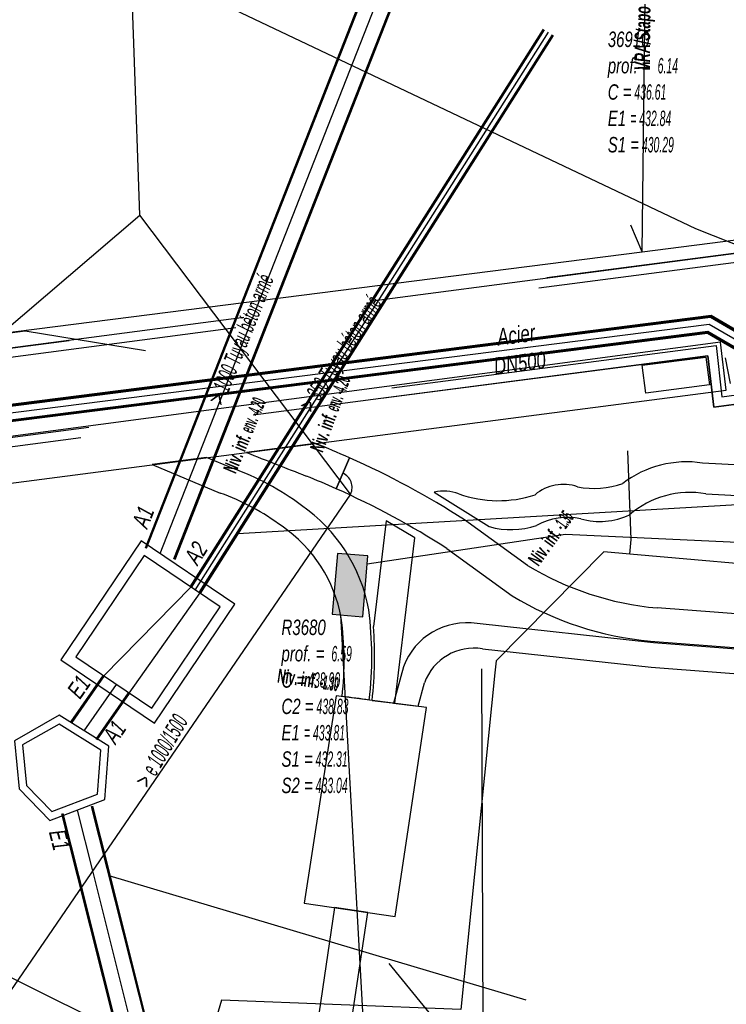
# Model space of a CAD drawing. Header units: metres. Extents: x 2695563 to 2696938, y 1260544 to 1262032.
# Tile 302 of 340: x 2696781 to 2696805, y 1261654 to 1261686. Entities that reach past the tile are written whole.
import ezdxf

# ---------------------------------------------------------------- set-up
doc = ezdxf.new("R2010")
doc.units = ezdxf.units.M
doc.header["$LTSCALE"] = 100
doc.linetypes.add('AUSGEZOGEN', pattern=[0])
doc.linetypes.add('STRICHLINIE2_S3', pattern=[0.25, 0.15, -0.1])
for name, color, linetype in [('Eau portable_Cadastre des conduites_Conduite', 171, 'AUSGEZOGEN'), ('Eau portable_Cadastre des conduites_Ouvrage_Ligne', 171, 'AUSGEZOGEN'), ('EU_Cadastre des conduites', 24, 'AUSGEZOGEN'), ('EU_Cadastre des conduites – Texte', 7, 'AUSGEZOGEN'), ('EU_Cadastre des conduites_Ouvrage spécial – Ligne de détail', 24, 'AUSGEZOGEN'), ('EU_Cadastre des conduites_Ouvrage spécial – Polygone de détail', 24, 'AUSGEZOGEN'), ('EU_Cadastre des conduites_Regard normalisé – Texte', 24, 'AUSGEZOGEN'), ('EU_Cadastre des conduites_Regard – Polygone de détail', 24, 'AUSGEZOGEN'), ('EU_Cadastre des conduites_Texte entrée-sortie', 24, 'AUSGEZOGEN'), ('Gaz_Cadastre des conduites_Conduite', 32, 'AUSGEZOGEN'), ('Gaz_Cadastre des conduites_Conduite_Texte', 32, 'AUSGEZOGEN'), ('Gaz_Cadastre des conduites_Ouvrage_Ligne', 32, 'AUSGEZOGEN'), ('Réseau électrique_Cadastre des conduite_Bord du tracé', 1, 'AUSGEZOGEN'), ('Réseau électrique_Cadastre des conduite_Tronçon de tracé', 1, 'AUSGEZOGEN'), ('Réseau électrique_Cadastre des conduite_Tronçon de tracé_Texte', 1, 'AUSGEZOGEN'), ('Réseau électrique_Cadastre des conduites_Ouvrage_Surface-Ligne-Point', 1, 'AUSGEZOGEN'), ('Réseau électrique_Point altimétrique_Texte', 7, 'AUSGEZOGEN'), ('Télécommunications_SW_Cadastre des conduites_Bord du tracé', 94, 'AUSGEZOGEN'), ('Télécommunications_SW_Cadastre des conduites_Ouvrage', 94, 'AUSGEZOGEN')]:
    doc.layers.add(name, color=color, linetype=linetype)
doc.styles.add('ARIAL', font='arial.ttf')
doc.styles.add('ARIALNARROW', font='ARIALN.TTF')
pattern_1 = [(0, (2708005, 1273150), (6075, 6075), [6075, -6075]), (90, (2708005, 1273150), (-6075, 6075), [6075, -6075])]

# ---------------------------------------------------------------- blocks, each defined once
blk = doc.blocks.new('COMPLEXOBJECT_1608')
at = {"layer": 'Réseau électrique_Cadastre des conduite_Bord du tracé', "color": 1, "linetype": 'AUSGEZOGEN', "transparency": 33554687}
for p, q in [((6791.309, 11672.04), (6790.88, 11671.027)), ((6797.137, 11668.514), (6795.076, 11670.013)), ((6794.498, 11669.073), (6796.63, 11667.523))]:
    blk.add_line(p, q, dxfattribs=at)
blk.add_lwpolyline([(6801.157, 11666.038), (6817.35, 11664.804), (6817.434, 11665.901), (6801.373, 11667.125)], dxfattribs=at)
for centre, radius, start, end in [((6779.718, 11645.986), 28.516, 57.4141, 66.0171), ((6779.262, 11645.19), 28.329, 57.4657, 65.7894), ((6802.262, 11676.989), 9.903, 238.8386, 264.8524), ((6802.115, 11676.6), 10.605, 238.858, 264.8197)]:
    blk.add_arc(centre, radius, start, end, dxfattribs=at)
blk = doc.blocks.new('COMPLEXOBJECT_1609')
at = {"layer": 'Réseau électrique_Cadastre des conduite_Bord du tracé', "color": 1, "linetype": 'AUSGEZOGEN', "transparency": 33554687}
for points in [[(6817.344, 11664.754), (6801.254, 11665.981), (6795.488, 11666.611)], [(6795.664, 11665.787), (6801.18, 11665.184), (6817.284, 11663.957), (6817.344, 11664.754)], [(6793.077, 11665.199), (6792.753, 11664.01), (6793.557, 11663.906), (6793.762, 11664.673)]]:
    blk.add_lwpolyline(points, dxfattribs=at)
for centre, radius, start, end in [((6795.144, 11664.435), 2.203, 81.0054, 159.7053), ((6795.393, 11664.07), 1.739, 81.0181, 159.6969)]:
    blk.add_arc(centre, radius, start, end, dxfattribs=at)
blk = doc.blocks.new('COMPLEXOBJECT_1610')
at = {"layer": 'Réseau électrique_Cadastre des conduite_Bord du tracé', "color": 1, "linetype": 'AUSGEZOGEN', "transparency": 33554687}
blk.add_lwpolyline([(6787.474, 11671.7), (6786.63, 11672.053), (6784.851, 11671.823), (6787.086, 11670.886)], dxfattribs=at)
for centre, radius, start, end in [((6784.432, 11663.328), 8.908, 53.4313, 70.0306), ((6784.389, 11663.445), 7.914, 53.399, 70.0773), ((6786.716, 11666.115), 5.311, 10.2565, 55.3036), ((6786.45, 11665.96), 4.669, 10.2867, 55.2974), ((6780.165, 11665.514), 11.878, 353.2138, 7.4852), ((6780.603, 11665.409), 10.533, 353.5584, 7.5576), ((6786.348, 11624.825), 39.684, 81.8704, 83.1679)]:
    blk.add_arc(centre, radius, start, end, dxfattribs=at)
blk = doc.blocks.new('COMPLEXOBJECT_1691')
at = {"layer": 'Réseau électrique_Cadastre des conduite_Bord du tracé', "color": 1, "linetype": 'AUSGEZOGEN', "transparency": 33554687}
blk.add_line((6792.052, 11664.098), (6792.8, 11664.005), dxfattribs=at)
blk.add_lwpolyline([(6792.8, 11664.005), (6793.449, 11669.421), (6792.513, 11669.977), (6792.098, 11666.52)], dxfattribs=at)
blk.add_arc((6779.009, 11665.557), 13.125, 353.6168, 4.2071, dxfattribs=at)
blk = doc.blocks.new('COMPLEXOBJECT_1692')
at = {"layer": 'Réseau électrique_Cadastre des conduite_Bord du tracé', "color": 1, "linetype": 'AUSGEZOGEN', "transparency": 33554687}
blk.add_line((6794.087, 11670.919), (6795.884, 11669.787), dxfattribs=at)
blk.add_lwpolyline([(6802.973, 11670.861), (6810.379, 11670.47), (6818.712, 11670.051), (6817.894, 11671.094), (6810.431, 11671.469), (6802.865, 11671.868)], dxfattribs=at)
for centre, radius, start, end in [((6802.346, 11668.446), 3.461, 81.3796, 127.1983), ((6798.307, 11669.741), 1.429, 70.8169, 130.3777), ((6799.307, 11673.868), 2.829, 259.1824, 289.5617), ((6794.392, 11669.511), 1.44, 69.6811, 102.2184), ((6796.184, 11674.437), 3.802, 250.1295, 288.3513), ((6802.453, 11667.863), 3.043, 80.1533, 130.5779), ((6799.497, 11672.251), 2.295, 254.4428, 295.1798), ((6796.597, 11672.285), 2.598, 254.0693, 288.7431), ((6798.441, 11668.018), 2.07, 77.7154, 119.1643)]:
    blk.add_arc(centre, radius, start, end, dxfattribs=at)
blk = doc.blocks.new('COMPLEXOBJECT_1831')
at = {"layer": 'Réseau électrique_Cadastre des conduite_Bord du tracé', "color": 1, "linetype": 'AUSGEZOGEN', "transparency": 33554687}
for p, q in [((6790.188, 11672.508), (6787.938, 11672.217)), ((6790.88, 11671.027), (6791.309, 11672.04))]:
    blk.add_line(p, q, dxfattribs=at)
for centre, radius, start, end in [((6781.649, 11650.477), 23.628, 65.8672, 68.8132), ((6853.542, 11835.642), 176.101, 248.12788, 248.81411), ((6777.988, 11642.018), 31.745, 66.0384, 67.9601)]:
    blk.add_arc(centre, radius, start, end, dxfattribs=at)

msp = doc.modelspace()

# ---------------------------------------------------------------- hatches: boundary and pattern name
at = {"layer": 'Réseau électrique_Cadastre des conduite_Bord du tracé', "lineweight": 18, "transparency": 33554687}
h = msp.add_hatch(dxfattribs=at)
h.set_pattern_fill('MUSTER', color=1, scale=6075, style=0, pattern_type=2)
h.set_pattern_definition(pattern_1)
h.paths.add_polyline_path([(2696665.643, 1261655.534), (2696690.567, 1261658.784), (2696690.849, 1261659.547), (2696733.205, 1261665.053), (2696733.068, 1261664.76), (2696804.609, 1261674.065), (2696804.42, 1261675.631), (2696739.075, 1261666.951), (2696733.958, 1261666.661), (2696691.437, 1261661.139), (2696687.016, 1261659.964), (2696671.151, 1261657.948), (2696670.784, 1261660.657), (2696668.396, 1261660.346), (2696668.357, 1261660.585), (2696665.049, 1261660.129)], flags=0)
h = msp.add_hatch(dxfattribs=at)
h.set_pattern_fill('MUSTER', color=1, scale=6075, style=0, pattern_type=2)
h.set_pattern_definition(pattern_1)
h.paths.add_polyline_path([(2696788.908, 1261672.027), (2696788.971, 1261672.002), (2696789.034, 1261671.976), (2696789.097, 1261671.951), (2696789.161, 1261671.926), (2696789.224, 1261671.901), (2696789.287, 1261671.875), (2696789.35, 1261671.85), (2696789.413, 1261671.825), (2696789.477, 1261671.8), (2696789.54, 1261671.775), (2696789.603, 1261671.75), (2696789.666, 1261671.725), (2696789.73, 1261671.7), (2696789.793, 1261671.675), (2696789.856, 1261671.65), (2696789.919, 1261671.625), (2696789.983, 1261671.6), (2696790.046, 1261671.575), (2696790.109, 1261671.55), (2696790.173, 1261671.525), (2696790.236, 1261671.5), (2696790.299, 1261671.475), (2696790.363, 1261671.45), (2696790.426, 1261671.426), (2696790.49, 1261671.401), (2696790.553, 1261671.376), (2696790.616, 1261671.352), (2696790.68, 1261671.327), (2696790.743, 1261671.302), (2696790.807, 1261671.278), (2696790.87, 1261671.253), (2696790.902, 1261671.24), (2696790.934, 1261671.227), (2696790.965, 1261671.214), (2696790.997, 1261671.201), (2696791.029, 1261671.188), (2696791.061, 1261671.175), (2696791.093, 1261671.162), (2696791.124, 1261671.149), (2696791.156, 1261671.136), (2696791.188, 1261671.122), (2696791.219, 1261671.109), (2696791.251, 1261671.096), (2696791.283, 1261671.083), (2696791.314, 1261671.069), (2696791.346, 1261671.056), (2696791.378, 1261671.042), (2696791.409, 1261671.029), (2696791.441, 1261671.015), (2696791.472, 1261671.002), (2696791.504, 1261670.988), (2696791.535, 1261670.975), (2696791.567, 1261670.961), (2696791.598, 1261670.947), (2696791.63, 1261670.934), (2696791.661, 1261670.92), (2696791.693, 1261670.906), (2696791.724, 1261670.893), (2696791.756, 1261670.879), (2696791.787, 1261670.865), (2696791.819, 1261670.851), (2696791.85, 1261670.837), (2696792.279, 1261671.85), (2696792.243, 1261671.866), (2696792.207, 1261671.882), (2696792.172, 1261671.898), (2696792.136, 1261671.914), (2696792.1, 1261671.929), (2696792.064, 1261671.945), (2696792.028, 1261671.961), (2696791.992, 1261671.976), (2696791.956, 1261671.992), (2696791.92, 1261672.007), (2696791.884, 1261672.023), (2696791.848, 1261672.038), (2696791.812, 1261672.053), (2696791.776, 1261672.068), (2696791.74, 1261672.084), (2696791.703, 1261672.099), (2696791.667, 1261672.114), (2696791.631, 1261672.129), (2696791.595, 1261672.144), (2696791.559, 1261672.159), (2696791.522, 1261672.173), (2696791.486, 1261672.188), (2696791.45, 1261672.203), (2696791.413, 1261672.217), (2696791.377, 1261672.232), (2696791.34, 1261672.246), (2696791.304, 1261672.261), (2696791.268, 1261672.275), (2696791.231, 1261672.29), (2696791.195, 1261672.304), (2696791.158, 1261672.318)], flags=0)
h = msp.add_hatch(dxfattribs=at)
h.set_pattern_fill('MUSTER', color=1, scale=6075, style=0, pattern_type=2)
h.set_pattern_definition(pattern_1)
h.paths.add_polyline_path([(2696792.93, 1261663.92), (2696792.941, 1261664.015), (2696792.951, 1261664.11), (2696792.96, 1261664.205), (2696792.969, 1261664.3), (2696792.977, 1261664.395), (2696792.984, 1261664.49), (2696792.99, 1261664.585), (2696792.996, 1261664.681), (2696793.001, 1261664.776), (2696793.005, 1261664.871), (2696793.008, 1261664.967), (2696793.01, 1261665.062), (2696793.012, 1261665.157), (2696793.013, 1261665.253), (2696793.013, 1261665.348), (2696793.013, 1261665.444), (2696793.011, 1261665.539), (2696793.009, 1261665.635), (2696793.006, 1261665.73), (2696793.003, 1261665.825), (2696792.998, 1261665.921), (2696792.993, 1261666.016), (2696792.987, 1261666.111), (2696792.98, 1261666.207), (2696792.973, 1261666.302), (2696792.965, 1261666.397), (2696792.956, 1261666.492), (2696792.946, 1261666.587), (2696792.935, 1261666.682), (2696792.924, 1261666.776), (2696792.912, 1261666.871), (2696792.886, 1261667.003), (2696792.857, 1261667.135), (2696792.825, 1261667.266), (2696792.789, 1261667.395), (2696792.75, 1261667.524), (2696792.708, 1261667.652), (2696792.663, 1261667.779), (2696792.614, 1261667.905), (2696792.562, 1261668.029), (2696792.508, 1261668.152), (2696792.45, 1261668.274), (2696792.388, 1261668.394), (2696792.324, 1261668.512), (2696792.257, 1261668.629), (2696792.187, 1261668.744), (2696792.114, 1261668.857), (2696792.039, 1261668.969), (2696791.96, 1261669.078), (2696791.879, 1261669.185), (2696791.795, 1261669.291), (2696791.708, 1261669.394), (2696791.619, 1261669.495), (2696791.527, 1261669.593), (2696791.433, 1261669.689), (2696791.336, 1261669.783), (2696791.237, 1261669.875), (2696791.136, 1261669.963), (2696791.032, 1261670.05), (2696790.927, 1261670.133), (2696790.819, 1261670.214), (2696790.709, 1261670.292), (2696790.642, 1261670.341), (2696790.574, 1261670.39), (2696790.506, 1261670.438), (2696790.438, 1261670.485), (2696790.369, 1261670.532), (2696790.3, 1261670.578), (2696790.23, 1261670.624), (2696790.16, 1261670.668), (2696790.089, 1261670.713), (2696790.018, 1261670.756), (2696789.947, 1261670.799), (2696789.875, 1261670.841), (2696789.803, 1261670.882), (2696789.73, 1261670.923), (2696789.657, 1261670.963), (2696789.584, 1261671.003), (2696789.51, 1261671.042), (2696789.436, 1261671.08), (2696789.362, 1261671.117), (2696789.287, 1261671.154), (2696789.212, 1261671.19), (2696789.137, 1261671.225), (2696789.061, 1261671.259), (2696788.985, 1261671.293), (2696788.908, 1261671.326), (2696788.832, 1261671.359), (2696788.755, 1261671.39), (2696788.678, 1261671.421), (2696788.6, 1261671.452), (2696788.522, 1261671.481), (2696788.444, 1261671.51), (2696787.6, 1261671.863), (2696785.821, 1261671.633), (2696788.056, 1261670.696), (2696788.126, 1261670.67), (2696788.195, 1261670.644), (2696788.265, 1261670.617), (2696788.334, 1261670.589), (2696788.402, 1261670.561), (2696788.471, 1261670.532), (2696788.539, 1261670.503), (2696788.607, 1261670.473), (2696788.674, 1261670.442), (2696788.742, 1261670.41), (2696788.809, 1261670.378), (2696788.876, 1261670.346), (2696788.942, 1261670.312), (2696789.008, 1261670.278), (2696789.074, 1261670.244), (2696789.139, 1261670.209), (2696789.204, 1261670.173), (2696789.269, 1261670.136), (2696789.334, 1261670.099), (2696789.398, 1261670.062), (2696789.461, 1261670.023), (2696789.525, 1261669.985), (2696789.588, 1261669.945), (2696789.65, 1261669.905), (2696789.713, 1261669.865), (2696789.775, 1261669.823), (2696789.836, 1261669.782), (2696789.897, 1261669.739), (2696789.958, 1261669.696), (2696790.018, 1261669.653), (2696790.078, 1261669.609), (2696790.174, 1261669.54), (2696790.269, 1261669.469), (2696790.362, 1261669.396), (2696790.453, 1261669.32), (2696790.542, 1261669.242), (2696790.629, 1261669.162), (2696790.714, 1261669.08), (2696790.796, 1261668.995), (2696790.877, 1261668.909), (2696790.956, 1261668.82), (2696791.032, 1261668.729), (2696791.105, 1261668.637), (2696791.177, 1261668.543), (2696791.246, 1261668.446), (2696791.313, 1261668.349), (2696791.377, 1261668.249), (2696791.438, 1261668.148), (2696791.497, 1261668.046), (2696791.554, 1261667.941), (2696791.607, 1261667.836), (2696791.658, 1261667.729), (2696791.706, 1261667.621), (2696791.752, 1261667.512), (2696791.795, 1261667.402), (2696791.835, 1261667.29), (2696791.872, 1261667.178), (2696791.906, 1261667.065), (2696791.937, 1261666.951), (2696791.966, 1261666.836), (2696791.991, 1261666.72), (2696792.014, 1261666.604), (2696792.025, 1261666.522), (2696792.035, 1261666.439), (2696792.044, 1261666.357), (2696792.052, 1261666.274), (2696792.06, 1261666.192), (2696792.068, 1261666.109), (2696792.075, 1261666.026), (2696792.081, 1261665.943), (2696792.086, 1261665.86), (2696792.091, 1261665.778), (2696792.095, 1261665.695), (2696792.098, 1261665.612), (2696792.101, 1261665.529), (2696792.103, 1261665.446), (2696792.105, 1261665.363), (2696792.105, 1261665.28), (2696792.105, 1261665.197), (2696792.105, 1261665.114), (2696792.104, 1261665.031), (2696792.102, 1261664.948), (2696792.1, 1261664.865), (2696792.096, 1261664.782), (2696792.093, 1261664.699), (2696792.088, 1261664.616), (2696792.083, 1261664.533), (2696792.077, 1261664.45), (2696792.071, 1261664.368), (2696792.064, 1261664.285), (2696792.056, 1261664.202), (2696792.048, 1261664.12), (2696792.039, 1261664.037), (2696792.068, 1261664.034), (2696792.097, 1261664.03), (2696792.125, 1261664.027), (2696792.154, 1261664.023), (2696792.183, 1261664.019), (2696792.212, 1261664.016), (2696792.24, 1261664.012), (2696792.269, 1261664.009), (2696792.298, 1261664.005), (2696792.327, 1261664.001), (2696792.355, 1261663.998), (2696792.384, 1261663.994), (2696792.413, 1261663.99), (2696792.442, 1261663.987), (2696792.47, 1261663.983), (2696792.499, 1261663.979), (2696792.528, 1261663.975), (2696792.557, 1261663.972), (2696792.585, 1261663.968), (2696792.614, 1261663.964), (2696792.643, 1261663.96), (2696792.672, 1261663.956), (2696792.7, 1261663.952), (2696792.729, 1261663.948), (2696792.758, 1261663.944), (2696792.786, 1261663.94), (2696792.815, 1261663.936), (2696792.844, 1261663.932), (2696792.873, 1261663.928), (2696792.901, 1261663.924)], flags=0)
h = msp.add_hatch(dxfattribs=at)
h.set_pattern_fill('MUSTER', color=1, scale=6075, style=0, pattern_type=2)
h.set_pattern_definition(pattern_1)
h.paths.add_polyline_path([(2696791.85, 1261670.837), (2696791.971, 1261670.782), (2696792.092, 1261670.727), (2696792.212, 1261670.671), (2696792.332, 1261670.615), (2696792.452, 1261670.558), (2696792.572, 1261670.5), (2696792.691, 1261670.442), (2696792.81, 1261670.383), (2696792.929, 1261670.324), (2696793.048, 1261670.264), (2696793.166, 1261670.204), (2696793.284, 1261670.143), (2696793.402, 1261670.082), (2696793.519, 1261670.02), (2696793.636, 1261669.957), (2696793.753, 1261669.894), (2696793.869, 1261669.83), (2696793.986, 1261669.766), (2696794.102, 1261669.702), (2696794.217, 1261669.636), (2696794.332, 1261669.571), (2696794.447, 1261669.504), (2696794.562, 1261669.437), (2696794.676, 1261669.37), (2696794.791, 1261669.302), (2696794.904, 1261669.233), (2696795.018, 1261669.164), (2696795.131, 1261669.095), (2696795.243, 1261669.025), (2696795.356, 1261668.954), (2696795.468, 1261668.883), (2696797.6, 1261667.333), (2696797.733, 1261667.254), (2696797.868, 1261667.177), (2696798.003, 1261667.101), (2696798.14, 1261667.028), (2696798.277, 1261666.957), (2696798.416, 1261666.888), (2696798.556, 1261666.82), (2696798.696, 1261666.755), (2696798.838, 1261666.692), (2696798.98, 1261666.631), (2696799.124, 1261666.572), (2696799.268, 1261666.515), (2696799.413, 1261666.46), (2696799.559, 1261666.408), (2696799.705, 1261666.357), (2696799.853, 1261666.309), (2696800.001, 1261666.263), (2696800.149, 1261666.219), (2696800.299, 1261666.177), (2696800.448, 1261666.138), (2696800.599, 1261666.1), (2696800.75, 1261666.065), (2696800.901, 1261666.032), (2696801.053, 1261666.001), (2696801.206, 1261665.972), (2696801.358, 1261665.946), (2696801.511, 1261665.922), (2696801.665, 1261665.9), (2696801.819, 1261665.881), (2696801.973, 1261665.863), (2696802.127, 1261665.848), (2696818.32, 1261664.614), (2696818.404, 1261665.711), (2696802.343, 1261666.935), (2696802.199, 1261666.949), (2696802.054, 1261666.965), (2696801.911, 1261666.984), (2696801.767, 1261667.004), (2696801.624, 1261667.026), (2696801.481, 1261667.051), (2696801.338, 1261667.078), (2696801.196, 1261667.107), (2696801.054, 1261667.137), (2696800.913, 1261667.17), (2696800.772, 1261667.205), (2696800.632, 1261667.242), (2696800.492, 1261667.281), (2696800.353, 1261667.323), (2696800.215, 1261667.366), (2696800.077, 1261667.411), (2696799.94, 1261667.458), (2696799.803, 1261667.507), (2696799.668, 1261667.559), (2696799.533, 1261667.612), (2696799.399, 1261667.667), (2696799.265, 1261667.724), (2696799.133, 1261667.783), (2696799.001, 1261667.844), (2696798.871, 1261667.907), (2696798.741, 1261667.972), (2696798.612, 1261668.038), (2696798.484, 1261668.107), (2696798.357, 1261668.178), (2696798.232, 1261668.25), (2696798.107, 1261668.324), (2696796.046, 1261669.823), (2696795.929, 1261669.897), (2696795.813, 1261669.971), (2696795.695, 1261670.044), (2696795.578, 1261670.116), (2696795.46, 1261670.188), (2696795.341, 1261670.259), (2696795.223, 1261670.33), (2696795.104, 1261670.4), (2696794.984, 1261670.469), (2696794.865, 1261670.538), (2696794.745, 1261670.607), (2696794.624, 1261670.675), (2696794.504, 1261670.742), (2696794.383, 1261670.808), (2696794.261, 1261670.874), (2696794.14, 1261670.94), (2696794.018, 1261671.005), (2696793.896, 1261671.069), (2696793.773, 1261671.133), (2696793.65, 1261671.196), (2696793.527, 1261671.258), (2696793.403, 1261671.32), (2696793.28, 1261671.381), (2696793.156, 1261671.442), (2696793.031, 1261671.502), (2696792.907, 1261671.562), (2696792.782, 1261671.621), (2696792.656, 1261671.679), (2696792.531, 1261671.736), (2696792.405, 1261671.794), (2696792.279, 1261671.85)], flags=0)
h = msp.add_hatch(dxfattribs=at)
h.set_pattern_fill('MUSTER', color=1, scale=6075, style=0, pattern_type=2)
h.set_pattern_definition(pattern_1)
h.paths.add_polyline_path([(2696795.057, 1261670.729), (2696796.854, 1261669.597), (2696796.903, 1261669.584), (2696796.952, 1261669.571), (2696797.001, 1261669.56), (2696797.051, 1261669.549), (2696797.101, 1261669.539), (2696797.151, 1261669.531), (2696797.201, 1261669.523), (2696797.251, 1261669.516), (2696797.302, 1261669.511), (2696797.352, 1261669.506), (2696797.403, 1261669.502), (2696797.453, 1261669.5), (2696797.504, 1261669.498), (2696797.555, 1261669.497), (2696797.606, 1261669.497), (2696797.656, 1261669.499), (2696797.707, 1261669.501), (2696797.758, 1261669.504), (2696797.808, 1261669.508), (2696797.859, 1261669.514), (2696797.909, 1261669.52), (2696797.959, 1261669.527), (2696798.009, 1261669.535), (2696798.059, 1261669.544), (2696798.109, 1261669.554), (2696798.158, 1261669.565), (2696798.208, 1261669.577), (2696798.257, 1261669.59), (2696798.305, 1261669.604), (2696798.354, 1261669.619), (2696798.402, 1261669.635), (2696798.444, 1261669.658), (2696798.487, 1261669.68), (2696798.531, 1261669.701), (2696798.575, 1261669.721), (2696798.619, 1261669.74), (2696798.664, 1261669.758), (2696798.709, 1261669.775), (2696798.755, 1261669.791), (2696798.801, 1261669.806), (2696798.847, 1261669.819), (2696798.894, 1261669.832), (2696798.941, 1261669.843), (2696798.988, 1261669.854), (2696799.035, 1261669.863), (2696799.083, 1261669.871), (2696799.131, 1261669.878), (2696799.179, 1261669.884), (2696799.227, 1261669.889), (2696799.275, 1261669.893), (2696799.323, 1261669.896), (2696799.371, 1261669.897), (2696799.42, 1261669.897), (2696799.468, 1261669.897), (2696799.516, 1261669.895), (2696799.564, 1261669.892), (2696799.613, 1261669.888), (2696799.661, 1261669.882), (2696799.708, 1261669.876), (2696799.756, 1261669.868), (2696799.804, 1261669.86), (2696799.851, 1261669.85), (2696799.902, 1261669.836), (2696799.953, 1261669.824), (2696800.004, 1261669.813), (2696800.056, 1261669.803), (2696800.108, 1261669.794), (2696800.16, 1261669.786), (2696800.212, 1261669.78), (2696800.265, 1261669.775), (2696800.317, 1261669.771), (2696800.37, 1261669.768), (2696800.422, 1261669.766), (2696800.475, 1261669.766), (2696800.528, 1261669.767), (2696800.58, 1261669.769), (2696800.633, 1261669.772), (2696800.685, 1261669.776), (2696800.738, 1261669.782), (2696800.79, 1261669.789), (2696800.842, 1261669.797), (2696800.894, 1261669.806), (2696800.945, 1261669.816), (2696800.997, 1261669.828), (2696801.048, 1261669.841), (2696801.098, 1261669.855), (2696801.149, 1261669.87), (2696801.199, 1261669.886), (2696801.249, 1261669.903), (2696801.298, 1261669.922), (2696801.347, 1261669.941), (2696801.395, 1261669.962), (2696801.443, 1261669.984), (2696801.509, 1261670.039), (2696801.577, 1261670.093), (2696801.647, 1261670.144), (2696801.718, 1261670.193), (2696801.79, 1261670.241), (2696801.863, 1261670.286), (2696801.938, 1261670.329), (2696802.014, 1261670.37), (2696802.091, 1261670.409), (2696802.17, 1261670.446), (2696802.249, 1261670.48), (2696802.329, 1261670.513), (2696802.41, 1261670.542), (2696802.492, 1261670.57), (2696802.575, 1261670.595), (2696802.658, 1261670.618), (2696802.742, 1261670.639), (2696802.826, 1261670.657), (2696802.911, 1261670.673), (2696802.997, 1261670.686), (2696803.082, 1261670.697), (2696803.168, 1261670.705), (2696803.254, 1261670.711), (2696803.341, 1261670.715), (2696803.427, 1261670.716), (2696803.514, 1261670.714), (2696803.6, 1261670.711), (2696803.686, 1261670.704), (2696803.772, 1261670.696), (2696803.858, 1261670.685), (2696803.943, 1261670.671), (2696811.349, 1261670.28), (2696819.682, 1261669.861), (2696818.864, 1261670.904), (2696811.401, 1261671.279), (2696803.835, 1261671.678), (2696803.747, 1261671.69), (2696803.658, 1261671.7), (2696803.569, 1261671.708), (2696803.48, 1261671.713), (2696803.391, 1261671.716), (2696803.301, 1261671.717), (2696803.212, 1261671.716), (2696803.123, 1261671.712), (2696803.034, 1261671.706), (2696802.945, 1261671.697), (2696802.856, 1261671.686), (2696802.768, 1261671.673), (2696802.68, 1261671.658), (2696802.593, 1261671.641), (2696802.505, 1261671.621), (2696802.419, 1261671.599), (2696802.333, 1261671.574), (2696802.248, 1261671.548), (2696802.163, 1261671.519), (2696802.079, 1261671.489), (2696801.996, 1261671.456), (2696801.914, 1261671.42), (2696801.833, 1261671.383), (2696801.753, 1261671.344), (2696801.674, 1261671.303), (2696801.596, 1261671.259), (2696801.519, 1261671.214), (2696801.443, 1261671.167), (2696801.369, 1261671.117), (2696801.296, 1261671.066), (2696801.224, 1261671.013), (2696801.178, 1261670.997), (2696801.132, 1261670.982), (2696801.086, 1261670.968), (2696801.04, 1261670.954), (2696800.993, 1261670.942), (2696800.946, 1261670.93), (2696800.899, 1261670.919), (2696800.852, 1261670.909), (2696800.804, 1261670.899), (2696800.757, 1261670.891), (2696800.709, 1261670.883), (2696800.661, 1261670.876), (2696800.613, 1261670.87), (2696800.565, 1261670.864), (2696800.517, 1261670.86), (2696800.468, 1261670.856), (2696800.42, 1261670.853), (2696800.372, 1261670.851), (2696800.323, 1261670.85), (2696800.275, 1261670.85), (2696800.227, 1261670.85), (2696800.178, 1261670.851), (2696800.13, 1261670.854), (2696800.082, 1261670.856), (2696800.033, 1261670.86), (2696799.985, 1261670.865), (2696799.937, 1261670.87), (2696799.889, 1261670.876), (2696799.841, 1261670.883), (2696799.794, 1261670.891), (2696799.746, 1261670.9), (2696799.7, 1261670.915), (2696799.655, 1261670.928), (2696799.608, 1261670.94), (2696799.561, 1261670.951), (2696799.514, 1261670.959), (2696799.467, 1261670.967), (2696799.419, 1261670.972), (2696799.372, 1261670.976), (2696799.324, 1261670.979), (2696799.276, 1261670.979), (2696799.228, 1261670.979), (2696799.18, 1261670.976), (2696799.132, 1261670.972), (2696799.085, 1261670.966), (2696799.037, 1261670.959), (2696798.99, 1261670.95), (2696798.944, 1261670.94), (2696798.897, 1261670.928), (2696798.851, 1261670.915), (2696798.806, 1261670.9), (2696798.761, 1261670.883), (2696798.716, 1261670.865), (2696798.673, 1261670.845), (2696798.63, 1261670.824), (2696798.587, 1261670.802), (2696798.546, 1261670.778), (2696798.505, 1261670.753), (2696798.465, 1261670.726), (2696798.426, 1261670.699), (2696798.388, 1261670.669), (2696798.351, 1261670.639), (2696798.273, 1261670.614), (2696798.195, 1261670.591), (2696798.116, 1261670.569), (2696798.036, 1261670.549), (2696797.957, 1261670.531), (2696797.876, 1261670.515), (2696797.796, 1261670.5), (2696797.715, 1261670.487), (2696797.634, 1261670.476), (2696797.553, 1261670.467), (2696797.471, 1261670.459), (2696797.39, 1261670.453), (2696797.308, 1261670.449), (2696797.226, 1261670.446), (2696797.145, 1261670.446), (2696797.063, 1261670.447), (2696796.981, 1261670.45), (2696796.899, 1261670.454), (2696796.818, 1261670.461), (2696796.736, 1261670.469), (2696796.655, 1261670.479), (2696796.574, 1261670.49), (2696796.494, 1261670.504), (2696796.413, 1261670.519), (2696796.333, 1261670.535), (2696796.253, 1261670.554), (2696796.174, 1261670.574), (2696796.095, 1261670.596), (2696796.017, 1261670.62), (2696795.939, 1261670.645), (2696795.862, 1261670.672), (2696795.837, 1261670.681), (2696795.812, 1261670.689), (2696795.787, 1261670.697), (2696795.762, 1261670.705), (2696795.736, 1261670.712), (2696795.711, 1261670.719), (2696795.685, 1261670.725), (2696795.659, 1261670.731), (2696795.634, 1261670.736), (2696795.608, 1261670.741), (2696795.582, 1261670.745), (2696795.555, 1261670.749), (2696795.529, 1261670.752), (2696795.503, 1261670.755), (2696795.477, 1261670.757), (2696795.45, 1261670.759), (2696795.424, 1261670.76), (2696795.398, 1261670.761), (2696795.371, 1261670.762), (2696795.345, 1261670.762), (2696795.319, 1261670.761), (2696795.292, 1261670.76), (2696795.266, 1261670.758), (2696795.24, 1261670.756), (2696795.213, 1261670.754), (2696795.187, 1261670.751), (2696795.161, 1261670.748), (2696795.135, 1261670.744), (2696795.109, 1261670.739), (2696795.083, 1261670.734)], flags=0)
h = msp.add_hatch(dxfattribs=at)
h.set_pattern_fill('MUSTER', color=1, scale=6075, style=0, pattern_type=2)
h.set_pattern_definition(pattern_1)
h.paths.add_polyline_path([(2696793.77, 1261663.815), (2696794.419, 1261669.231), (2696793.483, 1261669.787), (2696793.068, 1261666.33), (2696793.074, 1261666.252), (2696793.079, 1261666.174), (2696793.083, 1261666.096), (2696793.087, 1261666.018), (2696793.091, 1261665.939), (2696793.094, 1261665.861), (2696793.097, 1261665.783), (2696793.099, 1261665.705), (2696793.101, 1261665.627), (2696793.102, 1261665.548), (2696793.103, 1261665.47), (2696793.103, 1261665.392), (2696793.103, 1261665.314), (2696793.103, 1261665.235), (2696793.102, 1261665.157), (2696793.1, 1261665.079), (2696793.098, 1261665.001), (2696793.096, 1261664.922), (2696793.093, 1261664.844), (2696793.09, 1261664.766), (2696793.086, 1261664.688), (2696793.081, 1261664.61), (2696793.077, 1261664.532), (2696793.072, 1261664.453), (2696793.066, 1261664.375), (2696793.06, 1261664.297), (2696793.053, 1261664.219), (2696793.046, 1261664.142), (2696793.038, 1261664.064), (2696793.03, 1261663.986), (2696793.022, 1261663.908)], flags=0)
h = msp.add_hatch(dxfattribs=at)
h.set_pattern_fill('MUSTER', color=1, scale=6075, style=0, pattern_type=2)
h.set_pattern_definition(pattern_1)
h.paths.add_polyline_path([(2696818.314, 1261664.564), (2696802.224, 1261665.791), (2696796.458, 1261666.421), (2696796.361, 1261666.434), (2696796.264, 1261666.443), (2696796.167, 1261666.447), (2696796.069, 1261666.448), (2696795.971, 1261666.444), (2696795.874, 1261666.435), (2696795.777, 1261666.422), (2696795.681, 1261666.405), (2696795.586, 1261666.384), (2696795.492, 1261666.359), (2696795.399, 1261666.329), (2696795.307, 1261666.295), (2696795.217, 1261666.257), (2696795.129, 1261666.216), (2696795.042, 1261666.17), (2696794.958, 1261666.121), (2696794.876, 1261666.068), (2696794.797, 1261666.011), (2696794.72, 1261665.951), (2696794.646, 1261665.888), (2696794.574, 1261665.821), (2696794.506, 1261665.751), (2696794.441, 1261665.679), (2696794.379, 1261665.603), (2696794.32, 1261665.525), (2696794.265, 1261665.444), (2696794.214, 1261665.361), (2696794.167, 1261665.276), (2696794.123, 1261665.189), (2696794.083, 1261665.1), (2696794.047, 1261665.009), (2696793.723, 1261663.82), (2696794.527, 1261663.716), (2696794.732, 1261664.483), (2696794.76, 1261664.555), (2696794.792, 1261664.625), (2696794.826, 1261664.694), (2696794.864, 1261664.761), (2696794.904, 1261664.826), (2696794.948, 1261664.89), (2696794.994, 1261664.952), (2696795.043, 1261665.011), (2696795.094, 1261665.069), (2696795.148, 1261665.124), (2696795.204, 1261665.176), (2696795.263, 1261665.226), (2696795.323, 1261665.274), (2696795.386, 1261665.318), (2696795.451, 1261665.36), (2696795.517, 1261665.399), (2696795.585, 1261665.435), (2696795.655, 1261665.468), (2696795.726, 1261665.498), (2696795.798, 1261665.524), (2696795.872, 1261665.548), (2696795.946, 1261665.568), (2696796.021, 1261665.584), (2696796.097, 1261665.598), (2696796.173, 1261665.608), (2696796.25, 1261665.615), (2696796.327, 1261665.618), (2696796.404, 1261665.618), (2696796.481, 1261665.614), (2696796.558, 1261665.607), (2696796.634, 1261665.597), (2696802.15, 1261664.994), (2696818.254, 1261663.767)], flags=0)
h = msp.add_hatch(dxfattribs=at)
h.set_pattern_fill('MUSTER', color=1, scale=6075, style=0, pattern_type=2)
h.set_pattern_definition(pattern_1)
h.paths.add_polyline_path([(2696789.622, 1261635.23), (2696792.883, 1261656.962), (2696791.795, 1261657.124), (2696788.652, 1261635.745)], flags=0)
at = {"layer": 'Réseau électrique_Cadastre des conduites_Ouvrage_Surface-Ligne-Point', "lineweight": 18, "transparency": 33554687}
h = msp.add_hatch(dxfattribs=at)
h.set_pattern_fill('MUSTER', color=1, scale=4050, style=0, pattern_type=2)
h.set_pattern_definition([(0, (2703955, 1269100), (4050, 4050), [4050, -4050]), (90, (2703955, 1269100), (-4050, 4050), [4050, -4050])])
h.paths.add_polyline_path([(2696790.804, 1261657.266), (2696793.773, 1261656.835), (2696794.804, 1261663.672), (2696791.847, 1261664.063)], flags=0)
at = {"layer": 'Télécommunications_SW_Cadastre des conduites_Ouvrage', "transparency": 33554687}
msp.add_hatch(color=7, dxfattribs=at).paths.add_polyline_path([(2696792.883, 1261668.639), (2696791.887, 1261668.722), (2696791.72, 1261666.729), (2696792.717, 1261666.646)])

# ---------------------------------------------------------------- linework, layer by layer
at = {"layer": 'Eau portable_Cadastre des conduites_Conduite', "linetype": 'AUSGEZOGEN', "transparency": 33554687}
msp.add_line((2696804.744, 1261674.277), (2696804.579, 1261675.125), dxfattribs=at)
at = {"layer": 'Eau portable_Cadastre des conduites_Conduite', "color": 7, "linetype": 'AUSGEZOGEN', "transparency": 33554687}
for points in [[(2696801.45, 1261668.7), (2696801.5, 1261669.17), (2696801.39, 1261672.08)], [(2696831.2, 1261666.09), (2696830.079, 1261666.188), (2696801.45, 1261668.7), (2696800.6, 1261668.77), (2696797.08, 1261665.2), (2696797.04, 1261664.806), (2696795.92, 1261653.79), (2696788.1, 1261654.09), (2696787.988, 1261653.726), (2696787.544, 1261652.283), (2696787.38, 1261651.75)], [(2696787.38, 1261651.75), (2696786.861, 1261652.011), (2696785.291, 1261652.802), (2696762.48, 1261664.18), (2696745.85, 1261632.274), (2696745.54, 1261631.68)]]:
    msp.add_lwpolyline(points, dxfattribs=at)
at = {"layer": 'Eau portable_Cadastre des conduites_Ouvrage_Ligne', "color": 7, "linetype": 'STRICHLINIE2_S3', "transparency": 33554687}
for points in [[(2696669.46, 1261657.64), (2696804.01, 1261675.19), (2696804.2, 1261673.51), (2696814.21, 1261674.83), (2696813.61, 1261679.68), (2696669.08, 1261660.79), (2696669.46, 1261657.64)], [(2696669.722, 1261657.977), (2696804.274, 1261675.527), (2696804.464, 1261673.847), (2696813.876, 1261675.089), (2696813.349, 1261679.343), (2696669.413, 1261660.531), (2696669.722, 1261657.977)]]:
    msp.add_lwpolyline(points, close=True, dxfattribs=at)
at = {"layer": 'EU_Cadastre des conduites', "linetype": 'AUSGEZOGEN', "transparency": 33554687}
for p, q in [((2696785.606, 1261668.903), (2696793.404, 1261688.777)), ((2696785.625, 1261668.896), (2696793.423, 1261688.773)), ((2696785.643, 1261668.888), (2696793.443, 1261688.769)), ((2696786.537, 1261668.538), (2696794.397, 1261688.571)), ((2696786.555, 1261668.53), (2696794.417, 1261688.567)), ((2696786.574, 1261668.523), (2696794.436, 1261688.563)), ((2696787.071, 1261667.624), (2696798.626, 1261685.886)), ((2696787.09, 1261667.612), (2696798.645, 1261685.874)), ((2696787.11, 1261667.599), (2696798.665, 1261685.861)), ((2696787.366, 1261667.437), (2696798.921, 1261685.699)), ((2696787.386, 1261667.424), (2696798.941, 1261685.686)), ((2696787.405, 1261667.412), (2696798.96, 1261685.674)), ((2696783.174, 1261663.213), (2696784.235, 1261664.73)), ((2696783.19, 1261663.202), (2696784.251, 1261664.719)), ((2696783.207, 1261663.19), (2696784.268, 1261664.707)), ((2696783.993, 1261662.64), (2696785.054, 1261664.157)), ((2696784.01, 1261662.628), (2696785.071, 1261664.145)), ((2696784.026, 1261662.617), (2696785.087, 1261664.134)), ((2696783.387, 1261658.161), (2696782.876, 1261660.193)), ((2696783.406, 1261658.166), (2696782.895, 1261660.198)), ((2696783.425, 1261658.171), (2696782.914, 1261660.203)), ((2696784.357, 1261658.405), (2696783.846, 1261660.437)), ((2696784.376, 1261658.41), (2696783.865, 1261660.442)), ((2696784.395, 1261658.415), (2696783.884, 1261660.447)), ((2696786.505, 1261649.858), (2696784.357, 1261658.405)), ((2696786.525, 1261649.863), (2696784.376, 1261658.41)), ((2696786.544, 1261649.868), (2696784.395, 1261658.415)), ((2696785.536, 1261649.612), (2696783.387, 1261658.161)), ((2696785.555, 1261649.617), (2696783.406, 1261658.166)), ((2696785.575, 1261649.622), (2696783.425, 1261658.171))]:
    msp.add_line(p, q, dxfattribs=at)
at = {"layer": 'EU_Cadastre des conduites', "color": 255, "transparency": 33554687}
for p, q in [((2696786.09, 1261668.713), (2696793.92, 1261688.67)), ((2696787.238, 1261667.518), (2696798.793, 1261685.78)), ((2696783.6, 1261662.915), (2696784.661, 1261664.432)), ((2696783.891, 1261658.288), (2696783.38, 1261660.32)), ((2696786.04, 1261649.74), (2696783.891, 1261658.288))]:
    msp.add_line(p, q, dxfattribs=at)
at = {"layer": 'EU_Cadastre des conduites', "color": 24, "linetype": 'AUSGEZOGEN', "transparency": 33554687}
for p, q in [((2696803.61, 1261679.34), (2696787.034, 1261687.228)), ((2696806.61, 1261678.15), (2696803.61, 1261679.34)), ((2696814.39, 1261670.85), (2696788.632, 1261669.361))]:
    msp.add_line(p, q, dxfattribs=at)
for points in [[(2696785.607, 1261675.346), (2696781.673, 1261675.997), (2696770.55, 1261674.549), (2696769.957, 1261675.067)], [(2696798.06, 1261654.1), (2696794.4, 1261655.189), (2696784.42, 1261658.16)], [(2696796, 1261652.57), (2696795.81, 1261652.57), (2696793.582, 1261655.298)]]:
    msp.add_lwpolyline(points, dxfattribs=at)
at = {"layer": 'EU_Cadastre des conduites_Ouvrage spécial – Ligne de détail', "color": 24, "linetype": 'STRICHLINIE2_S3', "transparency": 33554687}
for p, q in [((2696787.097, 1261667.622), (2696784.245, 1261664.714)), ((2696787.387, 1261667.426), (2696785.067, 1261664.146))]:
    msp.add_line(p, q, dxfattribs=at)
at = {"layer": 'EU_Cadastre des conduites_Ouvrage spécial – Polygone de détail', "color": 24, "linetype": 'STRICHLINIE2_S3', "transparency": 33554687}
for points in [[(2696785.469, 1261669.132), (2696782.84, 1261665.236), (2696785.907, 1261663.167), (2696788.536, 1261667.063), (2696785.469, 1261669.132)], [(2696785.563, 1261668.646), (2696783.326, 1261665.331), (2696785.813, 1261663.653), (2696788.05, 1261666.968), (2696785.563, 1261668.646)]]:
    msp.add_lwpolyline(points, close=True, dxfattribs=at)
at = {"layer": 'EU_Cadastre des conduites_Regard – Polygone de détail', "color": 24, "linetype": 'STRICHLINIE2_S3', "transparency": 33554687}
for points in [[(2696782.789, 1261663.42), (2696781.318, 1261662.589), (2696781.476, 1261661.012), (2696782.48, 1261659.98), (2696784.28, 1261660.66), (2696784.41, 1261662.41), (2696782.789, 1261663.42)], [(2696782.783, 1261663.13), (2696781.583, 1261662.452), (2696781.716, 1261661.124), (2696782.545, 1261660.272), (2696784.042, 1261660.837), (2696784.149, 1261662.278), (2696782.783, 1261663.13)]]:
    msp.add_lwpolyline(points, close=True, dxfattribs=at)
at = {"layer": 'Gaz_Cadastre des conduites_Conduite', "linetype": 'AUSGEZOGEN', "transparency": 33554687}
for p, q in [((2696804.109, 1261676.504), (2696713.689, 1261665.004)), ((2696804.102, 1261676.472), (2696713.692, 1261664.973)), ((2696804.096, 1261676.439), (2696713.696, 1261664.942)), ((2696805.356, 1261675.706), (2696804.096, 1261676.439)), ((2696805.362, 1261675.739), (2696804.102, 1261676.472)), ((2696805.369, 1261675.771), (2696804.109, 1261676.504)), ((2696804.004, 1261675.987), (2696713.752, 1261664.508)), ((2696803.998, 1261675.954), (2696713.756, 1261664.477)), ((2696805.258, 1261675.221), (2696803.998, 1261675.954)), ((2696805.264, 1261675.254), (2696804.004, 1261675.987)), ((2696803.991, 1261675.922), (2696713.759, 1261664.446)), ((2696805.251, 1261675.189), (2696803.991, 1261675.922))]:
    msp.add_line(p, q, dxfattribs=at)
at = {"layer": 'Gaz_Cadastre des conduites_Conduite', "color": 255, "linetype": 'AUSGEZOGEN', "transparency": 33554687}
for p, q in [((2696804.05, 1261676.213), (2696713.724, 1261664.725)), ((2696805.31, 1261675.48), (2696804.05, 1261676.213))]:
    msp.add_line(p, q, dxfattribs=at)
at = {"layer": 'Gaz_Cadastre des conduites_Ouvrage_Ligne', "color": 32, "linetype": 'STRICHLINIE2_S3', "transparency": 33554687}
for points in [[(2696669.46, 1261657.64), (2696669.08, 1261660.79), (2696813.61, 1261679.68), (2696814.21, 1261674.83), (2696804.2, 1261673.51), (2696804.01, 1261675.19), (2696669.46, 1261657.64)], [(2696669.413, 1261660.531), (2696669.722, 1261657.977), (2696804.274, 1261675.527), (2696804.464, 1261673.847), (2696813.876, 1261675.089), (2696813.349, 1261679.343), (2696669.413, 1261660.531)]]:
    msp.add_lwpolyline(points, close=True, dxfattribs=at)
at = {"layer": 'Réseau électrique_Cadastre des conduite_Bord du tracé', "color": 1, "linetype": 'AUSGEZOGEN', "transparency": 33554687}
for points in [[(2696665.643, 1261655.534), (2696690.567, 1261658.784), (2696690.849, 1261659.547), (2696733.205, 1261665.053), (2696733.068, 1261664.76), (2696804.609, 1261674.065), (2696804.42, 1261675.631), (2696739.075, 1261666.951), (2696733.958, 1261666.661), (2696691.437, 1261661.139), (2696687.016, 1261659.964), (2696671.151, 1261657.948), (2696670.784, 1261660.657), (2696668.396, 1261660.346), (2696668.357, 1261660.585), (2696665.049, 1261660.129), (2696665.643, 1261655.534)], [(2696789.622, 1261635.23), (2696792.883, 1261656.962), (2696791.795, 1261657.124), (2696788.652, 1261635.745), (2696789.622, 1261635.23)]]:
    msp.add_lwpolyline(points, close=True, dxfattribs=at)
at = {"layer": 'Réseau électrique_Cadastre des conduite_Tronçon de tracé', "color": 1, "linetype": 'AUSGEZOGEN', "transparency": 33554687}
for p, q in [((2696801.856, 1261678.588), (2696802.018, 1261692.579)), ((2696801.856, 1261678.588), (2696820.605, 1261681.044)), ((2696801.856, 1261678.588), (2696801.481, 1261679.466)), ((2696758.385, 1261673.064), (2696801.856, 1261678.588)), ((2696792.319, 1261670.664), (2696789.24, 1261666.165)), ((2696796.688, 1261640.103), (2696796.617, 1261664.942))]:
    msp.add_line(p, q, dxfattribs=at)
msp.add_lwpolyline([(2696771.484, 1261667.881), (2696785.421, 1261679.788), (2696785.236, 1261685.121)], dxfattribs=at)
msp.add_arc((2696791.87, 1261670.883), 0.499, 333.9809, 67.0387, dxfattribs=at)
at = {"layer": 'Réseau électrique_Cadastre des conduites_Ouvrage_Surface-Ligne-Point', "color": 1, "linetype": 'AUSGEZOGEN', "transparency": 33554687}
for p, q in [((2696785.236, 1261685.121), (2696784.745, 1261699.266)), ((2696792.319, 1261670.664), (2696785.421, 1261679.788)), ((2696789.24, 1261666.165), (2696776.88, 1261648.105))]:
    msp.add_line(p, q, dxfattribs=at)
for points in [[(2696801.972, 1261673.967), (2696801.854, 1261674.878), (2696803.938, 1261675.149), (2696804.056, 1261674.238), (2696801.972, 1261673.967)], [(2696790.804, 1261657.266), (2696793.773, 1261656.835), (2696794.804, 1261663.672), (2696791.847, 1261664.063), (2696790.804, 1261657.266)]]:
    msp.add_lwpolyline(points, close=True, dxfattribs=at)
at = {"layer": 'Télécommunications_SW_Cadastre des conduites_Bord du tracé', "color": 94, "linetype": 'AUSGEZOGEN', "transparency": 33554687}
for points in [[(2696792.861, 1261668.381), (2696799.346, 1261669.35), (2696827.235, 1261668.056), (2696836.271, 1261664.701)], [(2696791.986, 1261666.707), (2696793.05, 1261647.61), (2696790.423, 1261639.918), (2696774.701, 1261610.837)]]:
    msp.add_lwpolyline(points, dxfattribs=at)
at = {"layer": 'Télécommunications_SW_Cadastre des conduites_Ouvrage', "color": 94, "transparency": 33554687}
msp.add_lwpolyline([(2696792.883, 1261668.639), (2696791.887, 1261668.722), (2696791.72, 1261666.729), (2696792.717, 1261666.646), (2696792.883, 1261668.639)], close=True, dxfattribs=at)

# ---------------------------------------------------------------- block references
at = {"layer": 'Réseau électrique_Cadastre des conduite_Bord du tracé', "color": 1, "linetype": 'AUSGEZOGEN', "lineweight": -3, "transparency": 33554687}
for name in ['COMPLEXOBJECT_1831', 'COMPLEXOBJECT_1610', 'COMPLEXOBJECT_1608', 'COMPLEXOBJECT_1692', 'COMPLEXOBJECT_1691', 'COMPLEXOBJECT_1609']:
    msp.add_blockref(name, (2690000.97, 1249999.81), dxfattribs=at)

# ---------------------------------------------------------------- texts
at = {"layer": 'EU_Cadastre des conduites – Texte', "color": 24, "transparency": 33554687, "char_height": 0.55705, "width": 6, "attachment_point": 5, "style": 'ARIAL'}
for s, insert, rotation in [('\\A1;{\\fArial|b0|i1|c0|p34;\\W0.7;> \\W0.49;1000 Tuyau béton armé}', (2696788.8, 1261675.692), 68.2794), ('\\A1;{\\fArial|b0|i1|c0|p34;\\W0.7;> \\W0.49;350 Tuyau béton armé}', (2696792.043, 1261675.211), 57.8277), ('\\A1;{\\fArial|i1|b0;\\H0.557054;\\W0.700000;\\C24;> \\W0.490000;e 1000/1500}\\P', (2696786.124, 1261662.251), 59.535)]:
    msp.add_mtext(s, dxfattribs=dict(at, insert=insert, rotation=rotation))
at = {"layer": 'EU_Cadastre des conduites_Regard normalisé – Texte', "color": 24, "transparency": 33554687, "char_height": 0.50641, "attachment_point": 1, "line_spacing_factor": 1.024096, "style": 'ARIAL'}
for s, insert, width in [('\\A1;{\\fArial|b0|i1|c0|p34;\\W0.69359;36910}\\P{\\fArial|b0|i1|c0|p34;\\H0.99721x;\\W0.69359;prof. = \\W0.48551; 6.14}\\P{\\fArial|b0|i1|c0|p34;\\H0.99721x;\\W0.69359;C =\\W0.48551; 436.61}\\P{\\fArial|b0|i1|c0|p34;\\H0.99721x;\\W0.69359;E1 \\W0.48551;= 432.84}\\P{\\fArial|b0|i1|c0|p34;\\H0.99721x;\\W0.69359;S1 =\\W0.48551; 430.29}', (2696800.732, 1261685.803), 2.83092), ('\\A1;{\\fArial|b0|i1|c0|p34;\\W0.69518;R3680}\\P{\\fArial|b0|i1|c0|p34;\\H0.99721x;\\W0.69518;prof. = \\W0.48663; 6.59}\\P{\\fArial|b0|i1|c0|p34;\\H0.99721x;\\W0.69518;C =\\W0.48663; 438.90}\\P{\\fArial|b0|i1|c0|p34;\\H0.99721x;\\W0.69518;C2 =\\W0.48663; 438.83}\\P{\\fArial|b0|i1|c0|p34;\\H0.99721x;\\W0.69518;E1 \\W0.48663;= 433.81}\\P{\\fArial|b0|i1|c0|p34;\\H0.99721x;\\W0.69518;S1 =\\W0.48663; 432.31}\\P{\\fArial|b0|i1|c0|p34;\\H0.99721x;\\W0.69518;S2 =\\W0.48663; 433.04}', (2696790.056, 1261666.554), 2.84084)]:
    msp.add_mtext(s, dxfattribs=dict(at, insert=insert, width=width))
at = {"layer": 'EU_Cadastre des conduites_Texte entrée-sortie', "color": 24, "transparency": 33554687, "char_height": 0.55705, "attachment_point": 7, "style": 'ARIAL'}
for s, insert, width, rotation in [('\\A1;{\\fArial|i1|b0;\\H0.557054;\\W0.700000;\\C24;A1}\\P', (2696785.669, 1261669.503), 0.85544, 68.5782), ('\\A1;{\\fArial|i1|b0;\\H0.557054;\\W0.700000;\\C24;A2}\\P', (2696787.317, 1261668.304), 0.86376, 57.6513), ('\\A1;{\\fArial|i1|b0;\\H0.557054;\\W0.700000;\\C24;E1}\\P', (2696783.467, 1261663.92), 0.85544, 55.1862), ('\\A1;{\\fArial|i1|b0;\\H0.557054;\\W0.700000;\\C24;A1}\\P', (2696784.633, 1261662.446), 0.85544, 55.1862), ('\\A1;{\\fArial|i1|b0;\\H0.557054;\\W0.700000;\\C24;E1}\\P', (2696782.443, 1261659.597), 0.85544, 284.1129)]:
    msp.add_mtext(s, dxfattribs=dict(at, insert=insert, width=width, rotation=rotation))
at = {"layer": 'Gaz_Cadastre des conduites_Conduite_Texte', "color": 32, "transparency": 33554687, "insert": (2696797.794, 1261675.411), "char_height": 0.55825, "width": 1.62848, "attachment_point": 5, "rotation": 7.2486, "style": 'ARIAL'}
msp.add_mtext('\\A1;{\\fArial|b0|i1|c0|p34;\\W0.7;Acier DN500}', dxfattribs=at)
at = {"layer": 'Réseau électrique_Cadastre des conduite_Tronçon de tracé_Texte', "color": 1, "transparency": 33554687, "insert": (2696801.942, 1261685.583), "char_height": 0.5075, "width": 2.29337, "attachment_point": 5, "rotation": 89.3358, "style": 'ARIALNARROW'}
msp.add_mtext('\\A1;{\\fArial Narrow|b1|i1|c0|p34;\\W0.7;VRA/Stapo}', dxfattribs=at)
at = {"layer": 'Réseau électrique_Point altimétrique_Texte', "color": 1, "transparency": 33554687, "char_height": 0.45675, "width": 6, "style": 'ARIALNARROW'}
for s, insert, attachment_point, rotation in [('\\A1;{\\fArial Narrow|b1|i0|c0|p34;\\W0.7;Niv. inf. \\W0.49;env. -4.20}', (2696791.195, 1261672.075), 4, 69.2631), ('\\A1;{\\fArial Narrow|b1|i0|c0|p34;\\W0.7;Niv. inf. \\W0.49;env. -4.20}', (2696788.35, 1261671.391), 4, 67.2741), ('\\A1;{\\fArial Narrow|b1|i0|c0|p34;\\H1x;\\W0.7;Niv. inf. \\W0.49;-1.35}', (2696798.28, 1261668.405), 4, 53.9775), ('\\A1;{\\fArial Narrow|b1|i0|c0|p34;\\H1x;\\W0.7;Niv. inf. \\W0.49;-1.30}', (2696791.922, 1261664.425), 6, 351.5175)]:
    msp.add_mtext(s, dxfattribs=dict(at, insert=insert, attachment_point=attachment_point, rotation=rotation))

doc.saveas('drawing.dxf')
